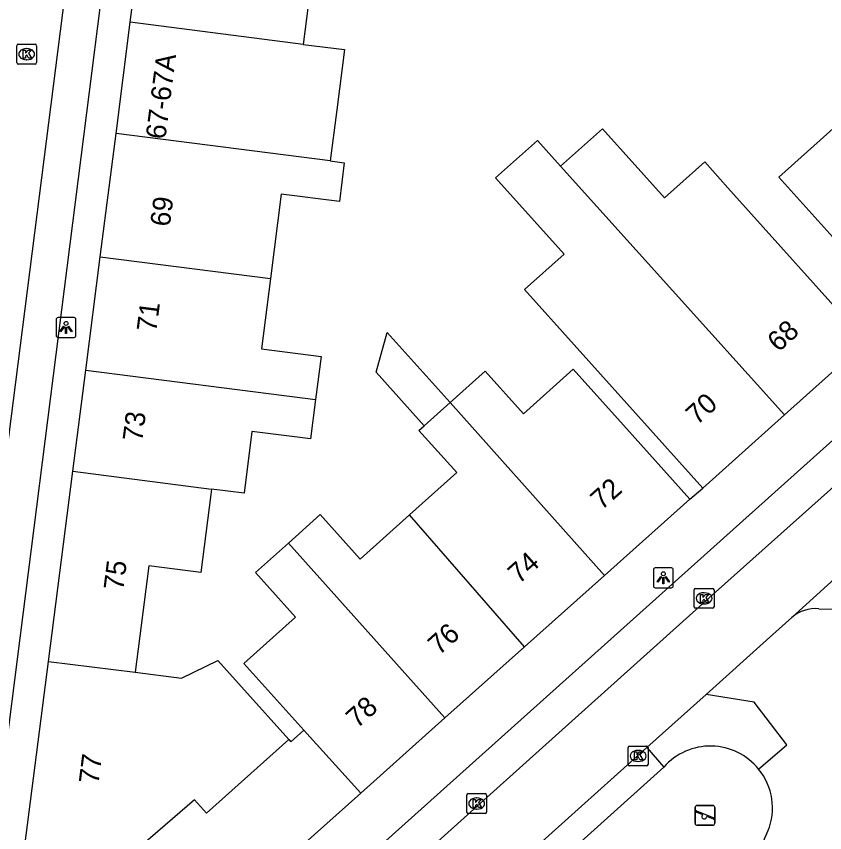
# Model space of a CAD drawing. Extents: x 162172 to 163187, y 382874 to 383684.
# Drawn here: x 162728.02 to 162768.67, y 383341 to 383382.08 of the extents above; entities that cross this region are included whole.
import ezdxf

# ---------------------------------------------------------------- set-up
doc = ezdxf.new("R2010")
doc.units = 0
for name, color, linetype in [('IMGEO_Berm_groen', 7, 'Continuous'), ('IMGEO_Haag', 7, 'Continuous'), ('IMGEO_Kolk', 7, 'Continuous'), ('IMGEO_Lichtpunt', 7, 'Continuous'), ('IMGEO_Pand', 7, 'Continuous'), ('IMGEO_Pand_nummerreeks', 7, 'Continuous'), ('IMGEO_Parkeervlak_open', 7, 'Continuous'), ('IMGEO_Rijbaan_lokaal_open', 7, 'Continuous'), ('IMGEO_Speelvoorziening', 7, 'Continuous'), ('IMGEO_Voetpad_open', 7, 'Continuous')]:
    doc.layers.add(name, color=color, linetype=linetype)

msp = doc.modelspace()

# ---------------------------------------------------------------- linework, layer by layer
at = {"layer": 'IMGEO_Berm_groen'}
for points in [[(162765.345, 383344.203), (162766.759, 383345.424), (162765.113, 383347.576), (162762.702, 383347.957)], [(162763.374, 383335.515), (162765.813, 383341.076)]]:
    msp.add_lwpolyline(points, dxfattribs=at)
for centre, radius, start, end in [((162762.918, 383342.241), 3.12, 38.9519, 138.6211), ((162762.923, 383342.242), 3.117, 338.0322, 38.9917)]:
    msp.add_arc(centre, radius, start, end, dxfattribs=at)
at = {"layer": 'IMGEO_Haag'}
for points in [[(162759.725, 383345.284), (162760.577, 383344.304)], [(162750.744, 383335.448), (162760.577, 383344.304)]]:
    msp.add_lwpolyline(points, dxfattribs=at)
at = {"layer": 'IMGEO_Kolk'}
for p, q in [((162728.035, 383379.752), (162728.035, 383380.604)), ((162728.11, 383380.678), (162728.962, 383380.678)), ((162729.036, 383380.604), (162729.036, 383379.752)), ((162728.523, 383380.458), (162728.548, 383380.458)), ((162728.546, 383379.898), (162728.521, 383379.898)), ((162728.962, 383379.678), (162728.11, 383379.678)), ((162762.101, 383352.367), (162762.101, 383353.219)), ((162762.176, 383353.293), (162763.028, 383353.293)), ((162762.589, 383353.073), (162762.614, 383353.073)), ((162763.102, 383353.219), (162763.102, 383352.367)), ((162763.028, 383352.293), (162762.176, 383352.293)), ((162762.612, 383352.513), (162762.587, 383352.513)), ((162758.784, 383344.437), (162758.784, 383345.289)), ((162758.859, 383345.363), (162759.711, 383345.363)), ((162759.785, 383345.289), (162759.785, 383344.437)), ((162759.272, 383345.143), (162759.297, 383345.143)), ((162759.295, 383344.583), (162759.27, 383344.583)), ((162759.711, 383344.363), (162758.859, 383344.363)), ((162750.666, 383342.042), (162750.666, 383342.894)), ((162750.741, 383342.968), (162751.593, 383342.968)), ((162751.154, 383342.748), (162751.179, 383342.748)), ((162751.667, 383342.894), (162751.667, 383342.042)), ((162751.593, 383341.968), (162750.741, 383341.968)), ((162751.177, 383342.188), (162751.152, 383342.188))]:
    msp.add_line(p, q, dxfattribs=at)
for points in [[(162728.035, 383379.752), (162728.035, 383380.604)], [(162728.11, 383380.678), (162728.962, 383380.678)], [(162729.036, 383380.604), (162729.036, 383379.752)], [(162728.356, 383380.378), (162728.479, 383380.378), (162728.479, 383380.227), (162728.609, 383380.378), (162728.773, 383380.378), (162728.627, 383380.227), (162728.78, 383379.978), (162728.628, 383379.978), (162728.543, 383380.142), (162728.479, 383380.075), (162728.479, 383379.978), (162728.356, 383379.978), (162728.356, 383380.378)], [(162728.962, 383379.678), (162728.11, 383379.678)], [(162762.101, 383352.367), (162762.101, 383353.219)], [(162762.176, 383353.293), (162763.028, 383353.293)], [(162763.102, 383353.219), (162763.102, 383352.367)], [(162762.422, 383352.993), (162762.545, 383352.993), (162762.545, 383352.842), (162762.675, 383352.993), (162762.839, 383352.993), (162762.693, 383352.842), (162762.846, 383352.593), (162762.694, 383352.593), (162762.609, 383352.757), (162762.545, 383352.69), (162762.545, 383352.593), (162762.422, 383352.593), (162762.422, 383352.993)], [(162763.028, 383352.293), (162762.176, 383352.293)], [(162758.784, 383344.437), (162758.784, 383345.289)], [(162758.859, 383345.363), (162759.711, 383345.363)], [(162759.785, 383345.289), (162759.785, 383344.437)], [(162759.105, 383345.063), (162759.228, 383345.063), (162759.228, 383344.912), (162759.358, 383345.063), (162759.522, 383345.063), (162759.376, 383344.912), (162759.529, 383344.663), (162759.377, 383344.663), (162759.292, 383344.827), (162759.228, 383344.76), (162759.228, 383344.663), (162759.105, 383344.663), (162759.105, 383345.063)], [(162759.711, 383344.363), (162758.859, 383344.363)], [(162750.666, 383342.042), (162750.666, 383342.894)], [(162750.741, 383342.968), (162751.593, 383342.968)], [(162751.667, 383342.894), (162751.667, 383342.042)], [(162750.987, 383342.668), (162751.11, 383342.668), (162751.11, 383342.517), (162751.24, 383342.668), (162751.404, 383342.668), (162751.258, 383342.517), (162751.411, 383342.268), (162751.259, 383342.268), (162751.174, 383342.432), (162751.11, 383342.365), (162751.11, 383342.268), (162750.987, 383342.268), (162750.987, 383342.668)], [(162751.593, 383341.968), (162750.741, 383341.968)]]:
    msp.add_lwpolyline(points, dxfattribs=at)
for centre, start, end in [((162728.112, 383380.602), 91.552, 178.448), ((162728.112, 383380.602), 91.552, 178.448), ((162728.96, 383380.602), 1.552, 88.448), ((162728.96, 383380.602), 1.552, 88.448), ((162728.112, 383379.754), 181.552, 268.448), ((162728.112, 383379.754), 181.552, 268.448), ((162728.96, 383379.754), 271.552, 358.448), ((162728.96, 383379.754), 271.552, 358.448), ((162762.178, 383353.217), 91.552, 178.448), ((162762.178, 383353.217), 91.552, 178.448), ((162763.026, 383353.217), 1.552, 88.448), ((162763.026, 383353.217), 1.552, 88.448), ((162762.178, 383352.369), 181.552, 268.448), ((162762.178, 383352.369), 181.552, 268.448), ((162763.026, 383352.369), 271.552, 358.448), ((162763.026, 383352.369), 271.552, 358.448), ((162758.861, 383345.287), 91.552, 178.448), ((162758.861, 383345.287), 91.552, 178.448), ((162759.709, 383345.287), 1.552, 88.448), ((162759.709, 383345.287), 1.552, 88.448), ((162758.861, 383344.439), 181.552, 268.448), ((162758.861, 383344.439), 181.552, 268.448), ((162759.709, 383344.439), 271.552, 358.448), ((162759.709, 383344.439), 271.552, 358.448), ((162750.743, 383342.892), 91.552, 178.448), ((162750.743, 383342.892), 91.552, 178.448), ((162751.591, 383342.892), 1.552, 88.448), ((162751.591, 383342.892), 1.552, 88.448), ((162750.743, 383342.044), 181.552, 268.448), ((162750.743, 383342.044), 181.552, 268.448), ((162751.591, 383342.044), 271.552, 358.448), ((162751.591, 383342.044), 271.552, 358.448)]:
    msp.add_arc(centre, 0.0765, start, end, dxfattribs=at)
for centre, major_axis, ratio, start_param, end_param in [((162728.522, 383380.178), (-0.387, 0.002), 0.722429, 4.712389, 7.853982), ((162728.547, 383380.178), (-0.39, 0.002), 0.717154, 1.570796, 4.712389), ((162762.588, 383352.793), (-0.387, 0.002), 0.722429, 4.712389, 7.853982), ((162762.613, 383352.793), (-0.39, 0.002), 0.717154, 1.570796, 4.712389), ((162759.271, 383344.863), (-0.387, 0.002), 0.722429, 4.712389, 7.853982), ((162759.296, 383344.863), (-0.39, 0.002), 0.717154, 1.570796, 4.712389), ((162751.153, 383342.468), (-0.387, 0.002), 0.722429, 4.712389, 7.853982), ((162751.178, 383342.468), (-0.39, 0.002), 0.717154, 1.570796, 4.712389)]:
    msp.add_ellipse(centre, major_axis=major_axis, ratio=ratio, start_param=start_param, end_param=end_param, dxfattribs=at)
at = {"layer": 'IMGEO_Lichtpunt'}
for p, q in [((162730.02, 383366.828), (162730.02, 383366.021)), ((162730.02, 383366.828), (162730.02, 383366.021)), ((162730.922, 383366.923), (162730.114, 383366.923)), ((162730.922, 383366.923), (162730.114, 383366.923)), ((162731.016, 383366.021), (162731.016, 383366.828)), ((162731.016, 383366.021), (162731.016, 383366.828)), ((162730.114, 383365.927), (162730.922, 383365.927)), ((162730.114, 383365.927), (162730.922, 383365.927)), ((162760.055, 383354.232), (162760.055, 383353.425)), ((162760.055, 383354.232), (162760.055, 383353.425)), ((162760.957, 383354.327), (162760.149, 383354.327)), ((162760.957, 383354.327), (162760.149, 383354.327)), ((162761.051, 383353.425), (162761.051, 383354.232)), ((162761.051, 383353.425), (162761.051, 383354.232)), ((162760.149, 383353.331), (162760.957, 383353.331)), ((162760.149, 383353.331), (162760.957, 383353.331))]:
    msp.add_line(p, q, dxfattribs=at)
for points in [[(162730.394, 383366.492), (162730.433, 383366.464), (162730.245, 383366.202), (162730.207, 383366.229), (162730.394, 383366.492)], [(162730.496, 383366.444), (162730.543, 383366.444), (162730.543, 383366.122), (162730.496, 383366.122), (162730.496, 383366.444)], [(162730.606, 383366.464), (162730.644, 383366.491), (162730.831, 383366.229), (162730.792, 383366.201), (162730.606, 383366.464)], [(162760.429, 383353.896), (162760.468, 383353.868), (162760.28, 383353.606), (162760.242, 383353.633), (162760.429, 383353.896)], [(162760.531, 383353.848), (162760.578, 383353.848), (162760.578, 383353.526), (162760.531, 383353.526), (162760.531, 383353.848)], [(162760.641, 383353.868), (162760.679, 383353.895), (162760.866, 383353.633), (162760.827, 383353.605), (162760.641, 383353.868)]]:
    msp.add_lwpolyline(points, dxfattribs=at)
for centre in [(162730.519, 383366.626), (162760.554, 383354.03)]:
    msp.add_circle(centre, 0.0994, dxfattribs=at)
for centre, start, end in [((162730.114, 383366.828), 90, 180), ((162730.114, 383366.828), 90, 180), ((162730.922, 383366.828), 0, 90), ((162730.922, 383366.828), 0, 90), ((162730.114, 383366.021), 180, 270), ((162730.114, 383366.021), 180, 270), ((162730.922, 383366.021), 270, 0), ((162730.922, 383366.021), 270, 360), ((162760.149, 383354.232), 90, 180), ((162760.149, 383354.232), 90, 180), ((162760.957, 383354.232), 0, 90), ((162760.957, 383354.232), 0, 90), ((162760.149, 383353.425), 180, 270), ((162760.149, 383353.425), 180, 270), ((162760.957, 383353.425), 270, 0), ((162760.957, 383353.425), 270, 360)]:
    msp.add_arc(centre, 0.0946, start, end, dxfattribs=at)
at = {"layer": 'IMGEO_Pand'}
for points in [[(162733.746, 383381.785), (162734.425, 383387.093)], [(162749.222, 383385.31), (162750.41, 383385.167), (162750.139, 383382.918), (162745.746, 383383.447), (162742.847, 383383.818), (162742.444, 383380.672)], [(162733.029, 383376.181), (162733.746, 383381.785)], [(162742.444, 383380.672), (162733.746, 383381.785)], [(162742.444, 383380.672), (162744.515, 383380.407), (162744.128, 383377.375), (162743.8, 383374.802)], [(162772.388, 383367.272), (162766.36, 383373.983), (162770.684, 383377.865)], [(162755.388, 383374.545), (162757.488, 383376.429), (162760.61, 383372.948), (162762.632, 383374.761), (162763.802, 383373.456), (162770.749, 383365.709)], [(162732.235, 383369.982), (162733.029, 383376.181)], [(162743.8, 383374.802), (162733.029, 383376.181)], [(162762.546, 383358.334), (162753.574, 383368.338), (162755.559, 383370.118), (162752.118, 383373.953), (162754.221, 383375.839), (162755.388, 383374.545)], [(162743.8, 383374.802), (162744.511, 383374.711), (162744.262, 383372.761), (162741.338, 383373.136), (162740.794, 383368.886)], [(162755.388, 383374.545), (162766.648, 383362.022)], [(162731.506, 383364.279), (162732.235, 383369.982)], [(162732.235, 383369.982), (162740.794, 383368.886)], [(162740.794, 383368.886), (162740.342, 383365.348), (162743.338, 383364.965), (162743.061, 383362.8)], [(162748.521, 383361.474), (162746.11, 383364.171), (162746.67, 383366.177), (162749.827, 383362.644)], [(162766.648, 383362.022), (162770.749, 383365.709)], [(162730.854, 383359.187), (162731.506, 383364.279)], [(162731.506, 383364.279), (162743.061, 383362.8)], [(162749.827, 383362.644), (162751.595, 383364.23), (162753.519, 383362.085), (162756.024, 383364.331), (162758.552, 383361.512), (162761.891, 383357.79)], [(162743.061, 383362.8), (162742.806, 383360.813), (162739.867, 383361.189), (162739.47, 383358.085), (162737.834, 383358.294)], [(162749.827, 383362.644), (162748.521, 383361.474)], [(162757.595, 383353.951), (162749.827, 383362.644)], [(162766.648, 383362.022), (162762.546, 383358.334)], [(162747.791, 383356.993), (162750.168, 383359.125), (162748.266, 383361.245), (162748.521, 383361.474)], [(162729.628, 383349.61), (162730.854, 383359.187)], [(162730.854, 383359.187), (162737.834, 383358.294)], [(162737.834, 383358.294), (162737.799, 383358.02), (162737.298, 383354.101), (162734.686, 383354.435), (162734, 383349.079)], [(162757.595, 383353.951), (162761.891, 383357.79)], [(162741.699, 383355.575), (162743.3, 383357.011), (162745.311, 383354.769), (162747.791, 383356.993)], [(162753.579, 383350.362), (162747.791, 383356.993)], [(162742.469, 383346.154), (162739.455, 383349.515), (162742.062, 383351.854), (162740.051, 383354.097), (162741.699, 383355.575)], [(162741.699, 383355.575), (162749.564, 383346.774)], [(162753.579, 383350.362), (162757.595, 383353.951)], [(162749.564, 383346.774), (162753.579, 383350.362)], [(162730.584, 383337.129), (162728.36, 383339.697), (162729.628, 383349.61)], [(162729.628, 383349.61), (162734, 383349.079)], [(162734, 383349.079), (162736.323, 383348.782), (162738.157, 383349.666), (162741.724, 383345.689)], [(162749.564, 383346.774), (162745.333, 383342.993)], [(162741.724, 383345.689), (162741.825, 383345.576), (162742.469, 383346.154)], [(162745.333, 383342.993), (162742.469, 383346.154)], [(162741.724, 383345.689), (162737.577, 383341.983), (162736.971, 383342.661), (162730.584, 383337.129)], [(162734.156, 383333.004), (162745.333, 383342.993)]]:
    msp.add_lwpolyline(points, dxfattribs=at)
at = {"layer": 'IMGEO_Parkeervlak_open'}
for points in [[(162725.256, 383342.312), (162732.253, 383397.166)], [(162768.374, 383352.274), (162769.832, 383352.226)]]:
    msp.add_lwpolyline(points, dxfattribs=at)
msp.add_arc((162768.218, 383350.45), 1.83, 85.1089, 131.1279, dxfattribs=at)
at = {"layer": 'IMGEO_Rijbaan_lokaal_open'}
for points in [[(162736.903, 383329.498), (162763.169, 383353.106), (162788.501, 383375.734)], [(162784.406, 383367.598), (162767.014, 383351.829)], [(162762.702, 383347.957), (162765.744, 383350.688), (162767.014, 383351.829)], [(162762.702, 383347.957), (162759.725, 383345.284)], [(162759.725, 383345.284), (162749.865, 383336.431)]]:
    msp.add_lwpolyline(points, dxfattribs=at)
at = {"layer": 'IMGEO_Speelvoorziening'}
for p, q in [((162762.252, 383342.372), (162763.042, 383342.372)), ((162763.042, 383342.372), (162762.252, 383342.372)), ((162762.152, 383341.472), (162762.152, 383342.272)), ((162762.152, 383342.272), (162762.152, 383341.472)), ((162762.535, 383341.9), (162762.196, 383342.037)), ((162762.221, 383342.097), (162763.097, 383341.744)), ((162763.142, 383342.272), (162763.142, 383341.472)), ((162763.142, 383341.472), (162763.142, 383342.272)), ((162763.073, 383341.684), (162762.733, 383341.821)), ((162763.042, 383341.372), (162762.252, 383341.372)), ((162762.252, 383341.372), (162763.042, 383341.372))]:
    msp.add_line(p, q, dxfattribs=at)
for centre, radius, start, end in [((162762.252, 383342.272), 0.1, 90, 180), ((162762.252, 383342.272), 0.1, 90, 180), ((162763.042, 383342.272), 0.1, 0, 90), ((162763.042, 383342.272), 0.1, 360, 90), ((162762.209, 383342.067), 0.0327, 68.078, 248.078), ((162762.614, 383341.81), 0.12, 130.9928, 5.1632), ((162763.085, 383341.714), 0.0327, 248.078, 68.078), ((162762.252, 383341.472), 0.1, 180, 270), ((162762.252, 383341.472), 0.1, 180, 270), ((162763.042, 383341.472), 0.1, 270, 0), ((162763.042, 383341.472), 0.1, 270, 0)]:
    msp.add_arc(centre, radius, start, end, dxfattribs=at)
at = {"layer": 'IMGEO_Voetpad_open'}
for points in [[(162737.383, 383332.314), (162825.342, 383411.243)], [(162732.253, 383397.166), (162734.046, 383396.932), (162727.077, 383342.068), (162725.256, 383342.312)], [(162761.891, 383357.79), (162762.546, 383358.334)]]:
    msp.add_lwpolyline(points, dxfattribs=at)

# ---------------------------------------------------------------- texts
at = {"layer": 'IMGEO_Pand_nummerreeks'}
for s, rotation, p in [('67-67A', 82.7065, (162735.508, 383375.863)), ('69', 82.7065, (162735.732, 383371.468)), ('71', 82.708, (162735.054, 383366.173)), ('68', 42.1239, (162766.345, 383365.149)), ('70', 42.0481, (162762.246, 383361.475)), ('73', 82.7065, (162734.348, 383360.654)), ('72', 41.7847, (162757.446, 383357.197)), ('74', 41.7858, (162753.292, 383353.485)), ('75', 82.7122, (162733.39, 383353.163)), ('76', 41.7855, (162749.276, 383349.896)), ('78', 41.7853, (162745.155, 383346.214)), ('77', 82.705, (162732.143, 383343.417))]:
    msp.add_text(s, height=1, rotation=rotation, dxfattribs=at).set_placement(p)

doc.saveas('drawing.dxf')
